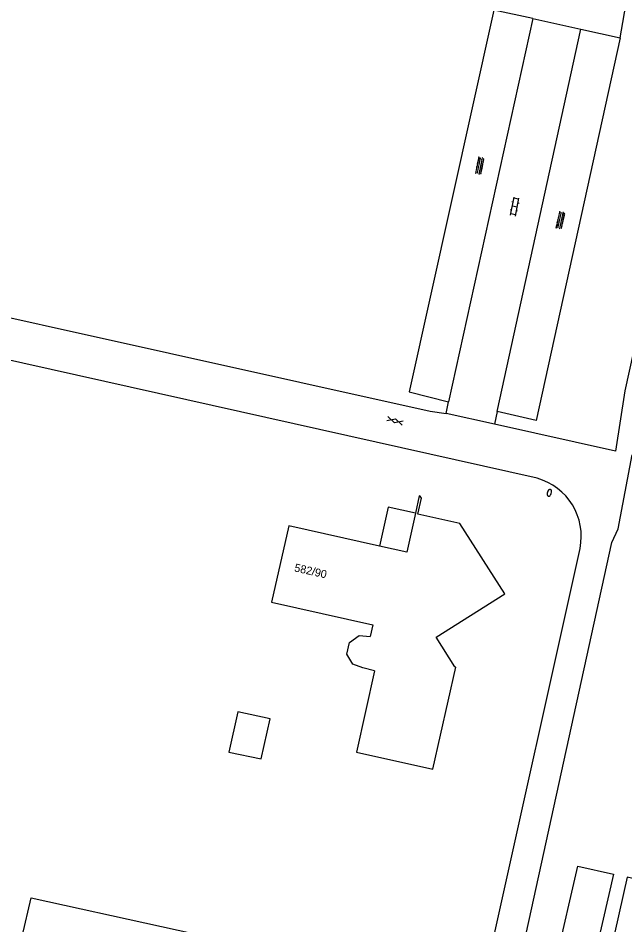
# Model space of a CAD drawing. Extents: x 124000 to 129000, y 395500 to 397503.
# Drawn here: x 128304.5 to 128380.3, y 397083.8 to 397197 of the extents above; entities that cross this region are included whole.
import ezdxf

# ---------------------------------------------------------------- set-up
doc = ezdxf.new("R2010")
doc.units = 0
for name, color, linetype in [('gg-anno-huisnummerreeks BGT', 7, 'Continuous'), ('gg-bbg-bijgebouw', 7, 'Continuous'), ('gg-bbg-hoofdgebouw', 7, 'Continuous'), ('gg-bbg-luifel en loopbrug', 7, 'Continuous'), ('gg-knt-onverhard', 7, 'Continuous'), ('gg-knt-verharding', 7, 'Continuous'), ('gt-grn-vlakafsluiter', 7, 'Continuous'), ('gt-symb-brandkraan', 7, 'Continuous'), ('gt-symb-gesloten verharding', 7, 'Continuous'), ('gt-symb-klinker verharding', 7, 'Continuous'), ('gt-symb-overige verharding', 7, 'Continuous')]:
    doc.layers.add(name, color=color, linetype=linetype)

# ---------------------------------------------------------------- blocks, each defined once
blk = doc.blocks.new('gt0-OVH')
at = {"layer": 'gt-symb-overige verharding'}
for points in [[(-0.97, 0.3), (-0.97, 0.31), (-0.96, 0.32), (-0.97, 0.33), (-0.97, 0.34), (-0.98, 0.35), (-0.99, 0.35), (-1, 0.36), (-1.01, 0.35), (-1.02, 0.35), (-1.03, 0.34), (-1.03, 0.33), (-1.04, 0.32), (-1.03, 0.31), (-1.03, 0.3), (-1.02, 0.29), (-1.01, 0.29), (-1, 0.28), (-0.99, 0.29), (-0.98, 0.29)], [(-0.87, 0.11), (-0.87, 0.12), (-0.86, 0.13), (-0.87, 0.14), (-0.87, 0.15), (-0.88, 0.16), (-0.89, 0.16), (-0.9, 0.16), (-0.91, 0.16), (-0.92, 0.16), (-0.93, 0.15), (-0.93, 0.14), (-0.94, 0.13), (-0.93, 0.12), (-0.93, 0.11), (-0.92, 0.1), (-0.91, 0.09), (-0.9, 0.09), (-0.89, 0.09), (-0.88, 0.1)], [(-0.77, 0.3), (-0.77, 0.31), (-0.76, 0.32), (-0.77, 0.33), (-0.77, 0.34), (-0.78, 0.35), (-0.79, 0.35), (-0.8, 0.36), (-0.81, 0.35), (-0.82, 0.35), (-0.83, 0.34), (-0.83, 0.33), (-0.84, 0.32), (-0.83, 0.31), (-0.83, 0.3), (-0.82, 0.29), (-0.81, 0.29), (-0.8, 0.28), (-0.79, 0.29), (-0.78, 0.29)], [(-0.67, 0.11), (-0.67, 0.12), (-0.66, 0.13), (-0.67, 0.14), (-0.67, 0.15), (-0.68, 0.16), (-0.69, 0.16), (-0.7, 0.16), (-0.71, 0.16), (-0.72, 0.16), (-0.73, 0.15), (-0.73, 0.14), (-0.74, 0.13), (-0.73, 0.12), (-0.73, 0.11), (-0.72, 0.1), (-0.71, 0.09), (-0.7, 0.09), (-0.69, 0.09), (-0.68, 0.1)], [(-0.57, 0.3), (-0.57, 0.31), (-0.56, 0.32), (-0.57, 0.33), (-0.57, 0.34), (-0.58, 0.35), (-0.59, 0.35), (-0.6, 0.36), (-0.61, 0.35), (-0.62, 0.35), (-0.63, 0.34), (-0.63, 0.33), (-0.64, 0.32), (-0.63, 0.31), (-0.63, 0.3), (-0.62, 0.29), (-0.61, 0.29), (-0.6, 0.28), (-0.59, 0.29), (-0.58, 0.29)], [(-0.47, 0.11), (-0.47, 0.12), (-0.46, 0.13), (-0.47, 0.14), (-0.47, 0.15), (-0.48, 0.16), (-0.49, 0.16), (-0.5, 0.16), (-0.51, 0.16), (-0.52, 0.16), (-0.53, 0.15), (-0.53, 0.14), (-0.54, 0.13), (-0.53, 0.12), (-0.53, 0.11), (-0.52, 0.1), (-0.51, 0.09), (-0.5, 0.09), (-0.49, 0.09), (-0.48, 0.1)], [(-0.37, 0.3), (-0.37, 0.31), (-0.36, 0.32), (-0.37, 0.33), (-0.37, 0.34), (-0.38, 0.35), (-0.39, 0.35), (-0.4, 0.36), (-0.41, 0.35), (-0.42, 0.35), (-0.43, 0.34), (-0.43, 0.33), (-0.44, 0.32), (-0.43, 0.31), (-0.43, 0.3), (-0.42, 0.29), (-0.41, 0.29), (-0.4, 0.28), (-0.39, 0.29), (-0.38, 0.29)], [(-0.27, 0.11), (-0.27, 0.12), (-0.26, 0.13), (-0.27, 0.14), (-0.27, 0.15), (-0.28, 0.16), (-0.29, 0.16), (-0.3, 0.16), (-0.31, 0.16), (-0.32, 0.16), (-0.33, 0.15), (-0.33, 0.14), (-0.34, 0.13), (-0.33, 0.12), (-0.33, 0.11), (-0.32, 0.1), (-0.31, 0.09), (-0.3, 0.09), (-0.29, 0.09), (-0.28, 0.1)], [(-0.17, 0.3), (-0.17, 0.31), (-0.16, 0.32), (-0.17, 0.33), (-0.17, 0.34), (-0.18, 0.35), (-0.19, 0.35), (-0.2, 0.36), (-0.21, 0.35), (-0.22, 0.35), (-0.23, 0.34), (-0.23, 0.33), (-0.24, 0.32), (-0.23, 0.31), (-0.23, 0.3), (-0.22, 0.29), (-0.21, 0.29), (-0.2, 0.28), (-0.19, 0.29), (-0.18, 0.29)], [(-0.07, 0.11), (-0.07, 0.12), (-0.06, 0.13), (-0.07, 0.14), (-0.07, 0.15), (-0.08, 0.16), (-0.09, 0.16), (-0.1, 0.16), (-0.11, 0.16), (-0.12, 0.16), (-0.13, 0.15), (-0.13, 0.14), (-0.14, 0.13), (-0.13, 0.12), (-0.13, 0.11), (-0.12, 0.1), (-0.11, 0.09), (-0.1, 0.09), (-0.09, 0.09), (-0.08, 0.1)], [(0.03, 0.3), (0.03, 0.31), (0.04, 0.32), (0.03, 0.33), (0.03, 0.34), (0.02, 0.35), (0.01, 0.35), (0, 0.36), (-0.01, 0.35), (-0.02, 0.35), (-0.03, 0.34), (-0.03, 0.33), (-0.04, 0.32), (-0.03, 0.31), (-0.03, 0.3), (-0.02, 0.29), (-0.01, 0.29), (0, 0.28), (0.01, 0.29), (0.02, 0.29)], [(0.13, 0.11), (0.13, 0.12), (0.14, 0.13), (0.13, 0.14), (0.13, 0.15), (0.12, 0.16), (0.11, 0.16), (0.1, 0.16), (0.09, 0.16), (0.08, 0.16), (0.07, 0.15), (0.07, 0.14), (0.06, 0.13), (0.07, 0.12), (0.07, 0.11), (0.08, 0.1), (0.09, 0.09), (0.1, 0.09), (0.11, 0.09), (0.12, 0.1)], [(0.23, 0.3), (0.23, 0.31), (0.24, 0.32), (0.23, 0.33), (0.23, 0.34), (0.22, 0.35), (0.21, 0.35), (0.2, 0.36), (0.19, 0.35), (0.18, 0.35), (0.17, 0.34), (0.17, 0.33), (0.16, 0.32), (0.17, 0.31), (0.17, 0.3), (0.18, 0.29), (0.19, 0.29), (0.2, 0.28), (0.21, 0.29), (0.22, 0.29)], [(0.33, 0.11), (0.33, 0.12), (0.34, 0.13), (0.33, 0.14), (0.33, 0.15), (0.32, 0.16), (0.31, 0.16), (0.3, 0.16), (0.29, 0.16), (0.28, 0.16), (0.27, 0.15), (0.27, 0.14), (0.26, 0.13), (0.27, 0.12), (0.27, 0.11), (0.28, 0.1), (0.29, 0.09), (0.3, 0.09), (0.31, 0.09), (0.32, 0.1)], [(0.43, 0.3), (0.43, 0.31), (0.44, 0.32), (0.43, 0.33), (0.43, 0.34), (0.42, 0.35), (0.41, 0.35), (0.4, 0.36), (0.39, 0.35), (0.38, 0.35), (0.37, 0.34), (0.37, 0.33), (0.36, 0.32), (0.37, 0.31), (0.37, 0.3), (0.38, 0.29), (0.39, 0.29), (0.4, 0.28), (0.41, 0.29), (0.42, 0.29)], [(0.53, 0.11), (0.53, 0.12), (0.54, 0.13), (0.53, 0.14), (0.53, 0.15), (0.52, 0.16), (0.51, 0.16), (0.5, 0.16), (0.49, 0.16), (0.48, 0.16), (0.47, 0.15), (0.47, 0.14), (0.46, 0.13), (0.47, 0.12), (0.47, 0.11), (0.48, 0.1), (0.49, 0.09), (0.5, 0.09), (0.51, 0.09), (0.52, 0.1)], [(0.63, 0.3), (0.63, 0.31), (0.64, 0.32), (0.63, 0.33), (0.63, 0.34), (0.62, 0.35), (0.61, 0.35), (0.6, 0.36), (0.59, 0.35), (0.58, 0.35), (0.57, 0.34), (0.57, 0.33), (0.56, 0.32), (0.57, 0.31), (0.57, 0.3), (0.58, 0.29), (0.59, 0.29), (0.6, 0.28), (0.61, 0.29), (0.62, 0.29)], [(0.73, 0.11), (0.73, 0.12), (0.74, 0.13), (0.73, 0.14), (0.73, 0.15), (0.72, 0.16), (0.71, 0.16), (0.7, 0.16), (0.69, 0.16), (0.68, 0.16), (0.67, 0.15), (0.67, 0.14), (0.66, 0.13), (0.67, 0.12), (0.67, 0.11), (0.68, 0.1), (0.69, 0.09), (0.7, 0.09), (0.71, 0.09), (0.72, 0.1)], [(0.83, 0.3), (0.83, 0.31), (0.84, 0.32), (0.83, 0.33), (0.83, 0.34), (0.82, 0.35), (0.81, 0.35), (0.8, 0.36), (0.79, 0.35), (0.78, 0.35), (0.77, 0.34), (0.77, 0.33), (0.76, 0.32), (0.77, 0.31), (0.77, 0.3), (0.78, 0.29), (0.79, 0.29), (0.8, 0.28), (0.81, 0.29), (0.82, 0.29)], [(0.93, 0.11), (0.93, 0.12), (0.94, 0.13), (0.93, 0.14), (0.93, 0.15), (0.92, 0.16), (0.91, 0.16), (0.9, 0.16), (0.89, 0.16), (0.88, 0.16), (0.87, 0.15), (0.87, 0.14), (0.86, 0.13), (0.87, 0.12), (0.87, 0.11), (0.88, 0.1), (0.89, 0.09), (0.9, 0.09), (0.91, 0.09), (0.92, 0.1)], [(1.03, 0.3), (1.03, 0.31), (1.04, 0.32), (1.03, 0.33), (1.03, 0.34), (1.02, 0.35), (1.01, 0.35), (1, 0.36), (0.99, 0.35), (0.98, 0.35), (0.97, 0.34), (0.97, 0.33), (0.96, 0.32), (0.97, 0.31), (0.97, 0.3), (0.98, 0.29), (0.99, 0.29), (1, 0.28), (1.01, 0.29), (1.02, 0.29)], [(-0.97, -0.14), (-0.97, -0.13), (-0.96, -0.12), (-0.97, -0.11), (-0.97, -0.1), (-0.98, -0.09), (-0.99, -0.09), (-1, -0.08), (-1.01, -0.09), (-1.02, -0.09), (-1.03, -0.1), (-1.03, -0.11), (-1.04, -0.12), (-1.03, -0.13), (-1.03, -0.14), (-1.02, -0.15), (-1.01, -0.15), (-1, -0.16), (-0.99, -0.15), (-0.98, -0.15)], [(-0.87, -0.33), (-0.87, -0.32), (-0.86, -0.31), (-0.87, -0.3), (-0.87, -0.29), (-0.88, -0.28), (-0.89, -0.28), (-0.9, -0.28), (-0.91, -0.28), (-0.92, -0.28), (-0.93, -0.29), (-0.93, -0.3), (-0.94, -0.31), (-0.93, -0.32), (-0.93, -0.33), (-0.92, -0.34), (-0.91, -0.35), (-0.9, -0.35), (-0.89, -0.35), (-0.88, -0.34)], [(-0.77, -0.14), (-0.77, -0.13), (-0.76, -0.12), (-0.77, -0.11), (-0.77, -0.1), (-0.78, -0.09), (-0.79, -0.09), (-0.8, -0.08), (-0.81, -0.09), (-0.82, -0.09), (-0.83, -0.1), (-0.83, -0.11), (-0.84, -0.12), (-0.83, -0.13), (-0.83, -0.14), (-0.82, -0.15), (-0.81, -0.15), (-0.8, -0.16), (-0.79, -0.15), (-0.78, -0.15)], [(-0.67, -0.33), (-0.67, -0.32), (-0.66, -0.31), (-0.67, -0.3), (-0.67, -0.29), (-0.68, -0.28), (-0.69, -0.28), (-0.7, -0.28), (-0.71, -0.28), (-0.72, -0.28), (-0.73, -0.29), (-0.73, -0.3), (-0.74, -0.31), (-0.73, -0.32), (-0.73, -0.33), (-0.72, -0.34), (-0.71, -0.35), (-0.7, -0.35), (-0.69, -0.35), (-0.68, -0.34)], [(-0.57, -0.14), (-0.57, -0.13), (-0.56, -0.12), (-0.57, -0.11), (-0.57, -0.1), (-0.58, -0.09), (-0.59, -0.09), (-0.6, -0.08), (-0.61, -0.09), (-0.62, -0.09), (-0.63, -0.1), (-0.63, -0.11), (-0.64, -0.12), (-0.63, -0.13), (-0.63, -0.14), (-0.62, -0.15), (-0.61, -0.15), (-0.6, -0.16), (-0.59, -0.15), (-0.58, -0.15)], [(-0.47, -0.33), (-0.47, -0.32), (-0.46, -0.31), (-0.47, -0.3), (-0.47, -0.29), (-0.48, -0.28), (-0.49, -0.28), (-0.5, -0.28), (-0.51, -0.28), (-0.52, -0.28), (-0.53, -0.29), (-0.53, -0.3), (-0.54, -0.31), (-0.53, -0.32), (-0.53, -0.33), (-0.52, -0.34), (-0.51, -0.35), (-0.5, -0.35), (-0.49, -0.35), (-0.48, -0.34)], [(-0.37, -0.14), (-0.37, -0.13), (-0.36, -0.12), (-0.37, -0.11), (-0.37, -0.1), (-0.38, -0.09), (-0.39, -0.09), (-0.4, -0.08), (-0.41, -0.09), (-0.42, -0.09), (-0.43, -0.1), (-0.43, -0.11), (-0.44, -0.12), (-0.43, -0.13), (-0.43, -0.14), (-0.42, -0.15), (-0.41, -0.15), (-0.4, -0.16), (-0.39, -0.15), (-0.38, -0.15)], [(-0.27, -0.33), (-0.27, -0.32), (-0.26, -0.31), (-0.27, -0.3), (-0.27, -0.29), (-0.28, -0.28), (-0.29, -0.28), (-0.3, -0.28), (-0.31, -0.28), (-0.32, -0.28), (-0.33, -0.29), (-0.33, -0.3), (-0.34, -0.31), (-0.33, -0.32), (-0.33, -0.33), (-0.32, -0.34), (-0.31, -0.35), (-0.3, -0.35), (-0.29, -0.35), (-0.28, -0.34)], [(-0.17, -0.14), (-0.17, -0.13), (-0.16, -0.12), (-0.17, -0.11), (-0.17, -0.1), (-0.18, -0.09), (-0.19, -0.09), (-0.2, -0.08), (-0.21, -0.09), (-0.22, -0.09), (-0.23, -0.1), (-0.23, -0.11), (-0.24, -0.12), (-0.23, -0.13), (-0.23, -0.14), (-0.22, -0.15), (-0.21, -0.15), (-0.2, -0.16), (-0.19, -0.15), (-0.18, -0.15)], [(-0.07, -0.33), (-0.07, -0.32), (-0.06, -0.31), (-0.07, -0.3), (-0.07, -0.29), (-0.08, -0.28), (-0.09, -0.28), (-0.1, -0.28), (-0.11, -0.28), (-0.12, -0.28), (-0.13, -0.29), (-0.13, -0.3), (-0.14, -0.31), (-0.13, -0.32), (-0.13, -0.33), (-0.12, -0.34), (-0.11, -0.35), (-0.1, -0.35), (-0.09, -0.35), (-0.08, -0.34)], [(0.03, -0.14), (0.03, -0.13), (0.04, -0.12), (0.03, -0.11), (0.03, -0.1), (0.02, -0.09), (0.01, -0.09), (0, -0.08), (-0.01, -0.09), (-0.02, -0.09), (-0.03, -0.1), (-0.03, -0.11), (-0.04, -0.12), (-0.03, -0.13), (-0.03, -0.14), (-0.02, -0.15), (-0.01, -0.15), (0, -0.16), (0.01, -0.15), (0.02, -0.15)], [(0.13, -0.33), (0.13, -0.32), (0.14, -0.31), (0.13, -0.3), (0.13, -0.29), (0.12, -0.28), (0.11, -0.28), (0.1, -0.28), (0.09, -0.28), (0.08, -0.28), (0.07, -0.29), (0.07, -0.3), (0.06, -0.31), (0.07, -0.32), (0.07, -0.33), (0.08, -0.34), (0.09, -0.35), (0.1, -0.35), (0.11, -0.35), (0.12, -0.34)], [(0.23, -0.14), (0.23, -0.13), (0.24, -0.12), (0.23, -0.11), (0.23, -0.1), (0.22, -0.09), (0.21, -0.09), (0.2, -0.08), (0.19, -0.09), (0.18, -0.09), (0.17, -0.1), (0.17, -0.11), (0.16, -0.12), (0.17, -0.13), (0.17, -0.14), (0.18, -0.15), (0.19, -0.15), (0.2, -0.16), (0.21, -0.15), (0.22, -0.15)], [(0.33, -0.33), (0.33, -0.32), (0.34, -0.31), (0.33, -0.3), (0.33, -0.29), (0.32, -0.28), (0.31, -0.28), (0.3, -0.28), (0.29, -0.28), (0.28, -0.28), (0.27, -0.29), (0.27, -0.3), (0.26, -0.31), (0.27, -0.32), (0.27, -0.33), (0.28, -0.34), (0.29, -0.35), (0.3, -0.35), (0.31, -0.35), (0.32, -0.34)], [(0.43, -0.14), (0.43, -0.13), (0.44, -0.12), (0.43, -0.11), (0.43, -0.1), (0.42, -0.09), (0.41, -0.09), (0.4, -0.08), (0.39, -0.09), (0.38, -0.09), (0.37, -0.1), (0.37, -0.11), (0.36, -0.12), (0.37, -0.13), (0.37, -0.14), (0.38, -0.15), (0.39, -0.15), (0.4, -0.16), (0.41, -0.15), (0.42, -0.15)], [(0.53, -0.33), (0.53, -0.32), (0.54, -0.31), (0.53, -0.3), (0.53, -0.29), (0.52, -0.28), (0.51, -0.28), (0.5, -0.28), (0.49, -0.28), (0.48, -0.28), (0.47, -0.29), (0.47, -0.3), (0.46, -0.31), (0.47, -0.32), (0.47, -0.33), (0.48, -0.34), (0.49, -0.35), (0.5, -0.35), (0.51, -0.35), (0.52, -0.34)], [(0.63, -0.14), (0.63, -0.13), (0.64, -0.12), (0.63, -0.11), (0.63, -0.1), (0.62, -0.09), (0.61, -0.09), (0.6, -0.08), (0.59, -0.09), (0.58, -0.09), (0.57, -0.1), (0.57, -0.11), (0.56, -0.12), (0.57, -0.13), (0.57, -0.14), (0.58, -0.15), (0.59, -0.15), (0.6, -0.16), (0.61, -0.15), (0.62, -0.15)], [(0.73, -0.33), (0.73, -0.32), (0.74, -0.31), (0.73, -0.3), (0.73, -0.29), (0.72, -0.28), (0.71, -0.28), (0.7, -0.28), (0.69, -0.28), (0.68, -0.28), (0.67, -0.29), (0.67, -0.3), (0.66, -0.31), (0.67, -0.32), (0.67, -0.33), (0.68, -0.34), (0.69, -0.35), (0.7, -0.35), (0.71, -0.35), (0.72, -0.34)], [(0.83, -0.14), (0.83, -0.13), (0.84, -0.12), (0.83, -0.11), (0.83, -0.1), (0.82, -0.09), (0.81, -0.09), (0.8, -0.08), (0.79, -0.09), (0.78, -0.09), (0.77, -0.1), (0.77, -0.11), (0.76, -0.12), (0.77, -0.13), (0.77, -0.14), (0.78, -0.15), (0.79, -0.15), (0.8, -0.16), (0.81, -0.15), (0.82, -0.15)], [(0.93, -0.33), (0.93, -0.32), (0.94, -0.31), (0.93, -0.3), (0.93, -0.29), (0.92, -0.28), (0.91, -0.28), (0.9, -0.28), (0.89, -0.28), (0.88, -0.28), (0.87, -0.29), (0.87, -0.3), (0.86, -0.31), (0.87, -0.32), (0.87, -0.33), (0.88, -0.34), (0.89, -0.35), (0.9, -0.35), (0.91, -0.35), (0.92, -0.34)], [(1.03, -0.14), (1.03, -0.13), (1.04, -0.12), (1.03, -0.11), (1.03, -0.1), (1.02, -0.09), (1.01, -0.09), (1, -0.08), (0.99, -0.09), (0.98, -0.09), (0.97, -0.1), (0.97, -0.11), (0.96, -0.12), (0.97, -0.13), (0.97, -0.14), (0.98, -0.15), (0.99, -0.15), (1, -0.16), (1.01, -0.15), (1.02, -0.15)]]:
    blk.add_lwpolyline(points, close=True, dxfattribs=at)
blk = doc.blocks.new('gt0-BR')
at = {"layer": 'gt-symb-brandkraan'}
for centre, radius, start, end in [((-0.24, 0), 0.206, 107.5669, 252.4331), ((0.6, -2.66), 3, 106.892, 107.5669), ((0, -0.69), 0.938, 73.108, 106.892), ((-0.6, -2.66), 3, 72.4331, 73.108), ((0.24, 0), 0.206, 287.567, 72.4331), ((0.6, 2.66), 3, 252.4331, 253.108), ((0, 0.69), 0.938, 253.108, 286.8921), ((-0.6, 2.66), 3, 286.8921, 287.567)]:
    blk.add_arc(centre, radius, start, end, dxfattribs=at)
blk = doc.blocks.new('gt0-GESVH1')
at = {"layer": 'gt-symb-gesloten verharding'}
for p, q in [((-0.99, -0.26), (0.01, 0.24)), ((0.01, -0.26), (-0.99, 0.24)), ((0.01, 0.24), (1.01, -0.26)), ((1.01, 0.24), (0.01, -0.26))]:
    blk.add_line(p, q, dxfattribs=at)
blk = doc.blocks.new('gt0-KL1')
at = {"layer": 'gt-symb-klinker verharding'}
for p, q in [((-1.15, 0.3), (1.15, 0.3)), ((-1, -0.3), (-1, 0.3)), ((-0.5, 0.3), (-0.5, 0.45)), ((0, -0.3), (0, 0.3)), ((0.5, 0.3), (0.5, 0.45)), ((1, -0.3), (1, 0.3)), ((-1.15, -0.3), (1.15, -0.3)), ((-0.5, -0.45), (-0.5, -0.3)), ((0.5, -0.45), (0.5, -0.3))]:
    blk.add_line(p, q, dxfattribs=at)

msp = doc.modelspace()

# ---------------------------------------------------------------- linework, layer by layer
at = {"layer": 'gg-bbg-bijgebouw'}
msp.add_lwpolyline([(128330.85, 397105.36), (128334.89, 397104.51), (128336, 397109.51), (128331.97, 397110.37), (128330.85, 397105.36)], dxfattribs=at)
at = {"layer": 'gg-bbg-hoofdgebouw'}
for points in [[(128349.06, 397115.49), (128346.8, 397105.36), (128356.35, 397103.23), (128359.19, 397115.96), (128359.07, 397115.99), (128356.75, 397119.7), (128365.31, 397125.12), (128359.71, 397133.91), (128354.46, 397135.09), (128354.91, 397137.09), (128354.74, 397137.34), (128354.63, 397137.36), (128354.15, 397135.21)], [(128354.15, 397135.21), (128353.07, 397130.34), (128349.67, 397131.09)], [(128349.67, 397131.09), (128338.32, 397133.61), (128336.19, 397124.06), (128348.82, 397121.24), (128348.5, 397119.8)], [(128349.06, 397115.49), (128347.6, 397115.86), (128346.32, 397116.32), (128345.6, 397117.6), (128345.93, 397119.04), (128347.14, 397119.92), (128348.5, 397119.8)], [(128382.39, 397089.32), (128380.62, 397089.72), (128379.06, 397082.85), (128380.54, 397082.52), (128379.21, 397076.68), (128382.71, 397075.88), (128380.86, 397067.65), (128379.38, 397067.97), (128377.82, 397061.1), (128380.25, 397060.55)]]:
    msp.add_lwpolyline(points, dxfattribs=at)
at = {"layer": 'gg-bbg-luifel en loopbrug'}
for points in [[(128354.15, 397135.21), (128350.74, 397135.96), (128349.67, 397131.09)], [(128376.22, 397078.32), (128371.76, 397079.34), (128374.43, 397091.1), (128378.91, 397090.08), (128376.22, 397078.32)]]:
    msp.add_lwpolyline(points, dxfattribs=at)
at = {"layer": 'gg-knt-onverhard'}
msp.add_line((128374.81, 397195.68), (128379.72, 397194.6), dxfattribs=at)
for points in [[(128368.83, 397196.98), (128363.94, 397198.05), (128353.38, 397150.35), (128358.3, 397149.12)], [(128379.72, 397194.6), (128369.26, 397146.76), (128364.37, 397147.91)], [(128305.02, 397082.3), (128306.14, 397087.16), (128354.99, 397076.38), (128353.95, 397071.63)]]:
    msp.add_lwpolyline(points, dxfattribs=at)
at = {"layer": 'gg-knt-verharding'}
for p, q in [((128368.83, 397196.98), (128358.3, 397149.12)), ((128368.83, 397196.98), (128374.81, 397195.68)), ((128364.37, 397147.91), (128374.81, 397195.68)), ((128357.98, 397147.67), (128358.3, 397149.12)), ((128364.05, 397146.32), (128357.98, 397147.67)), ((128364.37, 397147.91), (128364.05, 397146.32)), ((128361.67, 397071.97), (128374.73, 397130.8))]:
    msp.add_line(p, q, dxfattribs=at)
for points in [[(128390.69, 397185.7), (128397.94, 397218.48), (128395.44, 397219.09), (128380.34, 397150.5), (128379.16, 397142.94), (128364.05, 397146.32)], [(128249.23, 397171.68), (128258.61, 397169.59), (128355.98, 397147.96), (128357.98, 397147.67)], [(128369.36, 397139.57), (128257.74, 397164.5), (128255.18, 397164.83)], [(128363.63, 397061.52), (128364.05, 397063.97), (128363.91, 397064.03), (128378.68, 397131.52), (128379.47, 397133.24), (128381.25, 397142.5)]]:
    msp.add_lwpolyline(points, dxfattribs=at)
msp.add_arc((128367.31, 397132.28), 7.57, 348.7081, 74.3005, dxfattribs=at)
at = {"layer": 'gt-grn-vlakafsluiter'}
msp.add_line((128379.72, 397194.6), (128384.49, 397222.04), dxfattribs=at)

# ---------------------------------------------------------------- block references
at = {"layer": 'gt-symb-brandkraan', "rotation": 71.97338834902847}
msp.add_blockref('gt0-BR', (128370.89, 397137.75), dxfattribs=at)
at = {"layer": 'gt-symb-gesloten verharding', "rotation": -16.913217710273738}
msp.add_blockref('gt0-GESVH1', (128351.6, 397146.74), dxfattribs=at)
at = {"layer": 'gt-symb-klinker verharding', "rotation": 78.99333582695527}
msp.add_blockref('gt0-KL1', (128366.57, 397173.5), dxfattribs=at)
at = {"layer": 'gt-symb-overige verharding'}
for p, rotation in [((128362.2, 397178.61), 78.46537934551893), ((128372.28, 397171.78), 77.52092819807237)]:
    msp.add_blockref('gt0-OVH', p, dxfattribs=dict(at, rotation=rotation))

# ---------------------------------------------------------------- texts
at = {"layer": 'gg-anno-huisnummerreeks BGT'}
msp.add_text('582/90', height=1, rotation=347.4, dxfattribs=at).set_placement((128338.96, 397127.94))

doc.saveas('drawing.dxf')
